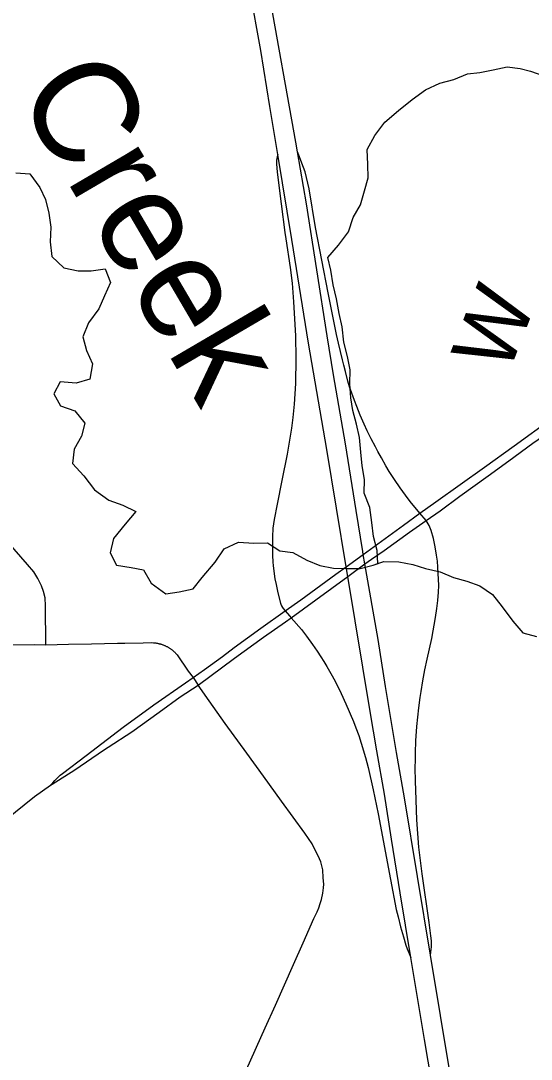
# Model space of a CAD drawing. Extents: x 0 to 34, y 0 to 22.
# Drawn here: x 6.4138 to 6.6481, y 17.3987 to 17.8754 of the extents above; entities that cross this region are included whole.
import ezdxf

# ---------------------------------------------------------------- set-up
doc = ezdxf.new("R2010")
doc.units = 0
for name, color, linetype in [('GM_X_County_Road', 7, 'Continuous'), ('GM_X_County_Road_Text', 7, 'Continuous'), ('GM_X_Interchange_Ramps', 7, 'Continuous'), ('GM_X_Interstate_Route', 7, 'Continuous'), ('GM_X_Minor_River', 7, 'Continuous'), ('GM_X_Minor_River_Text', 7, 'Continuous'), ('GM_X_State_Route', 7, 'Continuous'), ('GM_X_Township_Road', 7, 'Continuous')]:
    doc.layers.add(name, color=color, linetype=linetype)

msp = doc.modelspace()

# ---------------------------------------------------------------- linework, layer by layer
at = {"layer": 'GM_X_County_Road'}
for points in [[(6.40432, 17.58888), (6.42009, 17.58903), (6.42526, 17.58899), (6.43572, 17.58918), (6.44629, 17.5894), (6.45813, 17.58964), (6.46149, 17.58973), (6.46996, 17.58989), (6.47391, 17.58996), (6.47466, 17.58991), (6.47547, 17.58983), (6.47574, 17.5898), (6.47601, 17.58976), (6.47628, 17.58971), (6.47655, 17.58966), (6.47682, 17.58961), (6.47708, 17.58955), (6.47735, 17.58948), (6.47761, 17.58942), (6.47787, 17.58934), (6.47813, 17.58927), (6.47839, 17.58918), (6.47865, 17.5891), (6.47891, 17.58901), (6.47917, 17.58891), (6.47942, 17.58881), (6.47967, 17.5887), (6.47992, 17.5886), (6.48017, 17.58848), (6.48041, 17.58837), (6.48066, 17.58824), (6.4809, 17.58812), (6.48114, 17.58799), (6.48138, 17.58785), (6.48161, 17.58771), (6.48185, 17.58757), (6.48208, 17.58742), (6.4823, 17.58728), (6.48253, 17.58712), (6.48275, 17.58696), (6.48297, 17.5868), (6.48319, 17.58663), (6.4834, 17.58646), (6.48361, 17.58629), (6.48382, 17.58611), (6.48402, 17.58593), (6.48422, 17.58575), (6.48442, 17.58556), (6.48461, 17.58537), (6.4848, 17.58518), (6.48499, 17.58498), (6.48517, 17.58477), (6.48536, 17.58457), (6.48553, 17.58436), (6.49059, 17.57685), (6.49284, 17.57388), (6.49513, 17.57048)], [(6.51738, 17.39404), (6.52601, 17.41318), (6.53064, 17.42363), (6.53897, 17.44218), (6.54335, 17.4521), (6.54834, 17.46334), (6.54975, 17.46638), (6.55058, 17.4683), (6.55127, 17.47028), (6.55184, 17.47213), (6.55242, 17.47497), (6.55279, 17.47737), (6.55286, 17.47912), (6.55265, 17.48196), (6.55235, 17.48568), (6.55145, 17.4893), (6.55032, 17.49208), (6.54852, 17.49565), (6.54751, 17.49761), (6.54421, 17.50245), (6.5335, 17.51715), (6.52521, 17.52871), (6.5176, 17.53923), (6.50763, 17.55285), (6.50027, 17.56323), (6.49513, 17.57048)]]:
    msp.add_lwpolyline(points, dxfattribs=at)
at = {"layer": 'GM_X_Interchange_Ramps'}
for points in [[(6.53176, 17.81402), (6.53152, 17.81291), (6.53119, 17.8114), (6.53115, 17.80977), (6.53148, 17.80586), (6.53329, 17.79129), (6.53504, 17.77827), (6.53548, 17.77535), (6.5375, 17.76207), (6.53834, 17.75499), (6.53902, 17.74633), (6.53947, 17.7385), (6.53991, 17.73078), (6.53996, 17.72035), (6.53986, 17.70893), (6.53927, 17.69944), (6.53858, 17.69323), (6.53803, 17.68839), (6.537, 17.68191), (6.53612, 17.67646), (6.53366, 17.66431), (6.53145, 17.65358), (6.53002, 17.64645), (6.52953, 17.64246), (6.52935, 17.63859), (6.52926, 17.6338), (6.52935, 17.62996), (6.52946, 17.62699), (6.52963, 17.62524), (6.53042, 17.61929), (6.53096, 17.61658), (6.53174, 17.61275), (6.53292, 17.60812), (6.53327, 17.60722), (6.53348, 17.60678), (6.5339, 17.60609), (6.53424, 17.6056), (6.53515, 17.60457), (6.53712, 17.60232), (6.53792, 17.60141)], [(6.59982, 17.64601), (6.59701, 17.64933), (6.59478, 17.65195), (6.59313, 17.65392), (6.59155, 17.656), (6.59036, 17.65758), (6.58792, 17.66101), (6.58526, 17.66486), (6.5829, 17.66852), (6.58131, 17.67105), (6.57928, 17.67476), (6.57771, 17.67772), (6.57657, 17.67988), (6.57468, 17.68344), (6.57285, 17.6871), (6.57146, 17.69024), (6.56961, 17.69442), (6.56802, 17.69827), (6.56699, 17.7011), (6.5658, 17.70439), (6.56472, 17.70737), (6.56395, 17.70992), (6.56276, 17.71435), (6.56201, 17.71737), (6.56139, 17.71972), (6.56046, 17.72361), (6.55957, 17.72747), (6.55874, 17.73133), (6.55481, 17.75047), (6.54911, 17.78045), (6.54609, 17.7983), (6.54425, 17.8061), (6.54281, 17.80997), (6.5417, 17.8129), (6.54082, 17.81524)], [(6.60184, 17.44647), (6.60199, 17.44792), (6.60225, 17.45036), (6.60233, 17.45154), (6.60225, 17.45316), (6.60199, 17.45545), (6.60121, 17.46149), (6.59797, 17.4838), (6.59648, 17.49604), (6.59552, 17.50855), (6.59508, 17.52228), (6.59499, 17.52633), (6.59488, 17.53242), (6.59494, 17.5361), (6.59499, 17.53934), (6.59519, 17.54482), (6.59561, 17.5515), (6.59651, 17.56), (6.59712, 17.56474), (6.59752, 17.56753), (6.59839, 17.5724), (6.5993, 17.57745), (6.60036, 17.58234), (6.60243, 17.59191), (6.60415, 17.60148), (6.60478, 17.60559), (6.60527, 17.60927), (6.60559, 17.61312), (6.60566, 17.61624), (6.60528, 17.62458), (6.60501, 17.62739), (6.60457, 17.63005), (6.60392, 17.63398), (6.6032, 17.63768), (6.60222, 17.6414), (6.60121, 17.64372), (6.60033, 17.64518), (6.59982, 17.64601)], [(6.53792, 17.60141), (6.54263, 17.59595), (6.5449, 17.59288), (6.54769, 17.58909), (6.54984, 17.58598), (6.55146, 17.58349), (6.55284, 17.5813), (6.5542, 17.57898), (6.55606, 17.57575), (6.55803, 17.57228), (6.56078, 17.56663), (6.56294, 17.56181), (6.56645, 17.55381), (6.56762, 17.55088), (6.5689, 17.54732), (6.57008, 17.5438), (6.57202, 17.53728), (6.57328, 17.53268), (6.57559, 17.52239), (6.5778, 17.51132), (6.58356, 17.4813), (6.58612, 17.46748), (6.58693, 17.46411), (6.58813, 17.45954), (6.58939, 17.45497), (6.59056, 17.45115), (6.59113, 17.44946), (6.59288, 17.44538)]]:
    msp.add_lwpolyline(points, dxfattribs=at)
at = {"layer": 'GM_X_Interstate_Route'}
for points in [[(6.60414, 17.37796), (6.59914, 17.40776), (6.5949, 17.43262), (6.59288, 17.44538), (6.58795, 17.47513), (6.58401, 17.49982), (6.58068, 17.52038), (6.57727, 17.54032), (6.57422, 17.55838), (6.56391, 17.62033), (6.56316, 17.6248), (6.55422, 17.67855), (6.54577, 17.72746), (6.53827, 17.77497), (6.53176, 17.81402), (6.52808, 17.8361), (6.52392, 17.86166), (6.51893, 17.88969)], [(6.61097, 17.39118), (6.60184, 17.44647), (6.58992, 17.51865), (6.58623, 17.53955), (6.58123, 17.56984), (6.57776, 17.59137), (6.57175, 17.62606), (6.57098, 17.63047), (6.57075, 17.63184), (6.5678, 17.65054), (6.5628, 17.68124), (6.55736, 17.7128), (6.5544, 17.73083), (6.54489, 17.79134), (6.54082, 17.81524), (6.54008, 17.81962), (6.5276, 17.88901)]]:
    msp.add_lwpolyline(points, dxfattribs=at)
at = {"layer": 'GM_X_Minor_River'}
for points in [[(6.57558, 17.62545), (6.57764, 17.62625), (6.57735, 17.63231), (6.57572, 17.63873), (6.57485, 17.64517), (6.57398, 17.65198), (6.5714, 17.65858), (6.57148, 17.66484), (6.57042, 17.67108), (6.56994, 17.67733), (6.56925, 17.68415), (6.56782, 17.6902), (6.56619, 17.69643), (6.56533, 17.70229), (6.56484, 17.70873), (6.56492, 17.71519), (6.56368, 17.72123), (6.56205, 17.72785), (6.56136, 17.73485), (6.55992, 17.74109), (6.55867, 17.74771), (6.55723, 17.75413), (6.55617, 17.76094), (6.55474, 17.7668), (6.55956, 17.77238), (6.56418, 17.77854), (6.56634, 17.78502), (6.56964, 17.79096), (6.57161, 17.79726), (6.5732, 17.80336), (6.57309, 17.80943), (6.57278, 17.81625), (6.57626, 17.82276), (6.58088, 17.82891), (6.58722, 17.83414), (6.59337, 17.83919), (6.59954, 17.84366), (6.6061, 17.84681), (6.6125, 17.84844), (6.61889, 17.85101), (6.62455, 17.85168), (6.63058, 17.85293), (6.63699, 17.85418), (6.64305, 17.85352), (6.6478, 17.85228), (6.65428, 17.84993)], [(6.41145, 17.80565), (6.41789, 17.80519), (6.42254, 17.79882), (6.42509, 17.79336), (6.42672, 17.78713), (6.42759, 17.7807), (6.42733, 17.77386), (6.42801, 17.76724), (6.43359, 17.76202), (6.44005, 17.76062), (6.4461, 17.76053), (6.45251, 17.76159), (6.45489, 17.75519), (6.45216, 17.74907), (6.44962, 17.74314), (6.44481, 17.7368), (6.44228, 17.7303), (6.4439, 17.72407), (6.44666, 17.71786), (6.44546, 17.71082), (6.43925, 17.709), (6.43187, 17.70963), (6.42894, 17.70408), (6.43206, 17.69863), (6.43853, 17.69628), (6.44317, 17.69067), (6.44157, 17.68476), (6.43827, 17.67882), (6.43744, 17.67217), (6.44265, 17.66657), (6.44768, 17.66002), (6.45419, 17.65539), (6.46067, 17.65303), (6.46658, 17.6501), (6.46176, 17.64433), (6.45639, 17.63778), (6.45481, 17.63112), (6.45775, 17.62548), (6.46438, 17.62445)], [(6.46438, 17.62445), (6.47008, 17.62342), (6.47359, 17.61722), (6.4803, 17.6124), (6.48652, 17.61327), (6.49293, 17.61471), (6.497, 17.6199), (6.50293, 17.62684), (6.50717, 17.63298), (6.51373, 17.63613), (6.52074, 17.63568), (6.52698, 17.63579), (6.53272, 17.6321), (6.53859, 17.63125), (6.54509, 17.62777), (6.55099, 17.6254), (6.55726, 17.62418), (6.5635, 17.62391), (6.56955, 17.62402), (6.57558, 17.62545)], [(6.57558, 17.62545), (6.58046, 17.62725), (6.58728, 17.62698), (6.59373, 17.62577), (6.59962, 17.62398), (6.60627, 17.62239), (6.61237, 17.61984), (6.61845, 17.61824), (6.62454, 17.61607), (6.63029, 17.61199), (6.63474, 17.60638), (6.63958, 17.59983), (6.64421, 17.59441), (6.65048, 17.59281)]]:
    msp.add_lwpolyline(points, dxfattribs=at)
at = {"layer": 'GM_X_State_Route'}
for points in [[(6.59701, 17.64933), (6.60422, 17.65456), (6.62664, 17.67051), (6.64031, 17.68036), (6.65761, 17.69283), (6.66326, 17.6969), (6.68097, 17.70968), (6.70033, 17.72357), (6.70835, 17.72954), (6.71488, 17.73421), (6.71686, 17.73544), (6.71854, 17.73649), (6.72088, 17.73778), (6.72355, 17.73927)], [(6.59982, 17.64601), (6.60626, 17.65051), (6.61537, 17.65713), (6.62835, 17.66657), (6.63784, 17.67347), (6.64885, 17.68147), (6.65902, 17.68859), (6.67245, 17.69809), (6.68753, 17.70897), (6.69605, 17.71539), (6.70319, 17.72129), (6.70358, 17.72163)], [(6.42744, 17.52446), (6.42842, 17.52567), (6.42937, 17.52665), (6.43191, 17.52905), (6.43286, 17.52985), (6.44386, 17.53813), (6.46079, 17.55119), (6.4749, 17.56142), (6.48939, 17.57149), (6.49284, 17.57388), (6.49814, 17.57755), (6.50631, 17.58362), (6.51177, 17.58766), (6.52396, 17.59667), (6.53515, 17.60457), (6.54226, 17.60958), (6.55837, 17.62134), (6.56316, 17.6248), (6.57098, 17.63047), (6.58947, 17.64385), (6.59701, 17.64933)], [(6.45395, 17.54201), (6.46471, 17.54906), (6.47736, 17.55804), (6.48699, 17.56512), (6.49513, 17.57048), (6.51183, 17.58281), (6.5252, 17.59245), (6.53522, 17.59946), (6.53792, 17.60141), (6.54925, 17.60961), (6.56391, 17.62033), (6.57175, 17.62606), (6.57481, 17.62829), (6.58064, 17.63229), (6.59217, 17.64068), (6.59982, 17.64601)], [(6.42744, 17.52446), (6.42814, 17.52494), (6.43862, 17.53163), (6.4518, 17.5406), (6.45395, 17.54201)], [(6.40664, 17.50849), (6.42008, 17.51931), (6.42744, 17.52446)]]:
    msp.add_lwpolyline(points, dxfattribs=at)
at = {"layer": 'GM_X_Township_Road'}
msp.add_lwpolyline([(6.42526, 17.58899), (6.42515, 17.60687), (6.42493, 17.61048), (6.42416, 17.61338), (6.42329, 17.61595), (6.42165, 17.61934), (6.41979, 17.6224), (6.41682, 17.62583), (6.39026, 17.65624), (6.36467, 17.68518), (6.35516, 17.69553), (6.34831, 17.70341), (6.34277, 17.70983), (6.33941, 17.71559), (6.33788, 17.72084), (6.33715, 17.72587), (6.33751, 17.73039), (6.33839, 17.73433), (6.3397, 17.73819), (6.34277, 17.74396), (6.35188, 17.75869), (6.35854, 17.76846)], dxfattribs=at)

# ---------------------------------------------------------------- texts
at = {"layer": 'GM_X_County_Road_Text'}
msp.add_text('W', height=0.02841, rotation=68.5985, dxfattribs=at).set_placement((6.63737, 17.71259))
at = {"layer": 'GM_X_Minor_River_Text'}
msp.add_text('Creek', height=0.04737, rotation=300.3639, dxfattribs=at).set_placement((6.41108, 17.84238))

doc.saveas('drawing.dxf')
